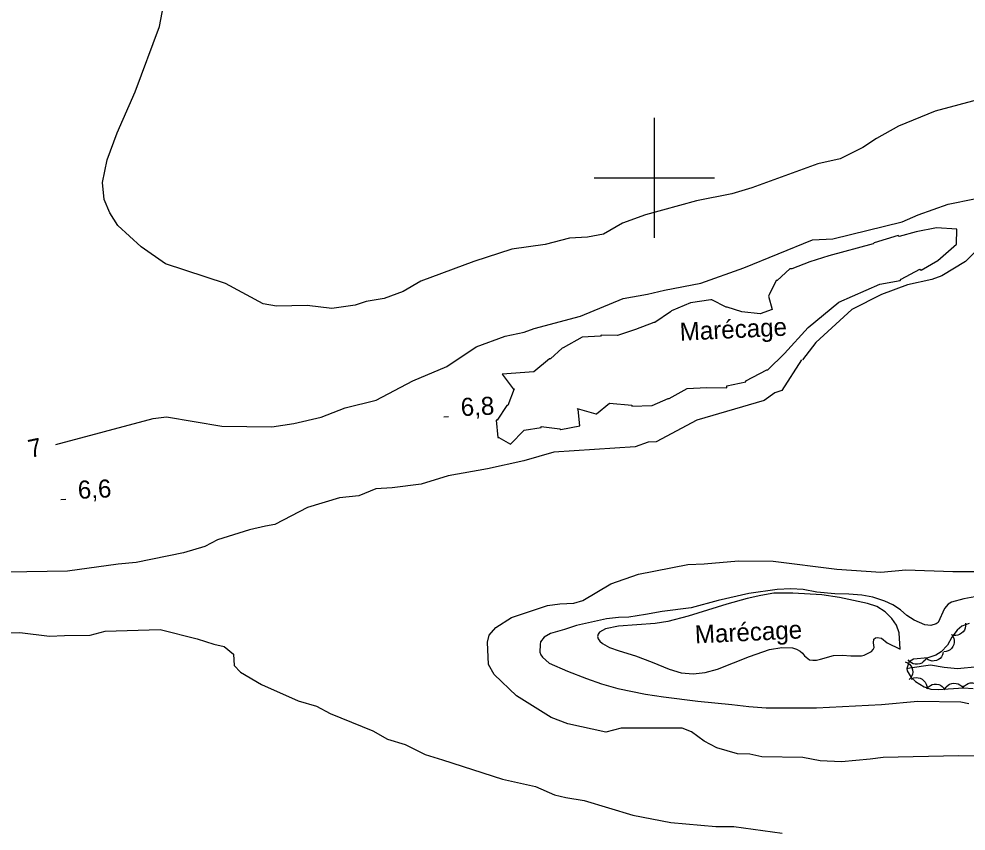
# Model space of a CAD drawing. Extents: x 336540 to 340074, y 5572036 to 5573747.
# Drawn here: x 336694.3 to 336851.8, y 5573091.4 to 5573226.4 of the extents above; entities that cross this region are included whole.
import ezdxf

# ---------------------------------------------------------------- set-up
doc = ezdxf.new("R2010")
doc.units = 0
for name, color, linetype in [('Niveau 2', 7, 'Continuous'), ('Niveau 3', 7, 'Continuous'), ('Niveau 44', 7, 'Continuous'), ('Niveau 61', 7, 'Continuous'), ('Niveau 7', 7, 'Continuous')]:
    doc.layers.add(name, color=color, linetype=linetype)

msp = doc.modelspace()

# ---------------------------------------------------------------- linework, layer by layer
at = {"layer": 'Niveau 2'}
for points in [[(336718.72, 5573185.68), (336714.68, 5573188.53), (336710.77, 5573192.07), (336709.47, 5573194.2), (336708.52, 5573196.37), (336708.21, 5573199.22), (336709.02, 5573203), (336710.66, 5573207.49), (336713.69, 5573214.28), (336717.71, 5573225.16), (336718.64, 5573230.14)], [(336854.55, 5573213.21), (336846.7, 5573211.11), (336840.58, 5573208.57), (336836.94, 5573206.53), (336834.65, 5573205.05), (336830.87, 5573203.16), (336827.18, 5573202.3), (336816.21, 5573198.33), (336812.89, 5573197.33), (336807.02, 5573196.16), (336798.51, 5573193.87), (336794.69, 5573192.47), (336791.56, 5573190.62), (336788.88, 5573190.14), (336785.86, 5573189.98), (336781.84, 5573188.93), (336776.31, 5573188.14), (336769.97, 5573186.11), (336761.18, 5573182.79), (336758.22, 5573181.1), (336755.05, 5573179.92), (336752.05, 5573179.42), (336750.22, 5573178.82), (336746.35, 5573178.27), (336742.26, 5573178.75), (336737.19, 5573178.65), (336734.96, 5573179.05), (336728.69, 5573182.45), (336718.72, 5573185.68)], [(336700.47, 5573155.68), (336716.67, 5573159.96), (336718.86, 5573160.24), (336728.08, 5573158.68), (336736.37, 5573158.6), (336740.07, 5573159.14), (336744.59, 5573160.21), (336748.56, 5573161.76), (336753.75, 5573163.05), (336759.84, 5573166.25), (336765.47, 5573168.6), (336770.38, 5573171.88), (336775.2, 5573173.65), (336778.37, 5573174.35), (336780.03, 5573174.93), (336787.71, 5573177.01), (336794.82, 5573179.93), (336798.85, 5573180.64), (336801.69, 5573181.31), (336807.72, 5573182.46), (336814.87, 5573185.03), (336826.3, 5573189.68), (336829.68, 5573189.87), (336841.22, 5573192.67), (336843.86, 5573193.82), (336848.86, 5573195.6), (336853.21, 5573196.5)], [(336855.24, 5573189.65), (336851.72, 5573186.08), (336847.77, 5573183.68), (336846.12, 5573183.07), (336842.09, 5573182.21), (336837.78, 5573180.61), (336832.83, 5573178.13), (336826.85, 5573172.59), (336824.62, 5573169.76)], [(336824.47, 5573169.75), (336821.19, 5573164.66), (336820.02, 5573164.25), (336818.23, 5573162.98), (336807.05, 5573159.69), (336800.29, 5573156.12), (336798.95, 5573156.05), (336796.78, 5573155.26), (336783.29, 5573154.4), (336778.28, 5573152.95), (336772.27, 5573151.62), (336765.73, 5573150.45), (336761.22, 5573149.04), (336756.37, 5573148.43), (336753.67, 5573148.29), (336750.83, 5573147.11), (336747.64, 5573146.8), (336742.32, 5573145.16), (336736.87, 5573142.34), (336735.36, 5573142.09), (336732.68, 5573141.45), (336727.35, 5573139.8), (336725.23, 5573138.69), (336721.71, 5573137.64), (336713.84, 5573136.05), (336710.82, 5573135.75), (336702.4, 5573134.62), (336692.28, 5573134.45)], [(336858.33, 5573103.8), (336850.54, 5573103.9), (336838.03, 5573103.6), (336835.85, 5573103.31), (336831.13, 5573102.89), (336827.57, 5573103.06), (336824.67, 5573103.59), (336817.88, 5573103.74), (336815.84, 5573104.14), (336813.81, 5573104.22), (336810.37, 5573105.23), (336808.27, 5573106.31), (336806.16, 5573107.89), (336804.6, 5573108.49), (336794.46, 5573108.47), (336791.94, 5573107.84), (336785.63, 5573109.2), (336782.85, 5573110.27), (336777.09, 5573113.87), (336773.35, 5573117.41), (336772.41, 5573119.06), (336772.23, 5573122.77), (336772.51, 5573123.97), (336773.63, 5573125.22), (336776.24, 5573126.89), (336782.23, 5573128.9), (336784.25, 5573129.16), (336786.62, 5573129.28), (336788.12, 5573129.71), (336792.73, 5573132.49), (336797.38, 5573134.08), (336805.58, 5573135.68), (336808.28, 5573135.82), (336814.01, 5573136.29), (336819.77, 5573136.24), (336830.32, 5573134.92), (336837.63, 5573134.45), (336841.83, 5573134.84), (336849.63, 5573134.55), (336855.04, 5573134.52)], [(336855.11, 5573130.66), (336851.45, 5573130.02), (336849.42, 5573129.44), (336848.87, 5573129.09), (336848.21, 5573128.38), (336847.16, 5573126.08), (336846.83, 5573125.82), (336845.98, 5573125.58), (336844.98, 5573125.69), (336843.18, 5573126.42), (336841.97, 5573127.23), (336840.92, 5573128.18), (336839.67, 5573128.98), (336838.29, 5573129.6), (336836.32, 5573130.25), (336834.5, 5573130.58), (336832.32, 5573130.78), (336830.02, 5573130.8), (336827.01, 5573131.11), (336824.72, 5573131.52), (336822.67, 5573131.66), (336820.44, 5573131.57), (336815.72, 5573130.88), (336810.6, 5573129.74), (336806.09, 5573128.47), (336801.31, 5573127.89), (336798.53, 5573127.37), (336795.77, 5573126.96), (336794.02, 5573126.88), (336792.06, 5573126.65), (336787.03, 5573125.58), (336785.04, 5573124.89), (336782.71, 5573124.23), (336781.66, 5573123.64), (336781.06, 5573122.87), (336780.99, 5573122.4), (336780.95, 5573121.1), (336781.12, 5573120.69), (336781.39, 5573120.3), (336782.48, 5573119.32), (336785.54, 5573117.96), (336788.73, 5573116.73), (336791.18, 5573115.88), (336793.93, 5573115.07), (336798.52, 5573114.16), (336801.49, 5573113.71), (336807.24, 5573112.99), (336812.89, 5573112.44), (336815.7, 5573112.07), (336818.59, 5573111.85), (336826.95, 5573111.89), (336837.78, 5573112.42), (336843.8, 5573112.99), (336850.97, 5573112.86), (336852.3, 5573112.6)], [(336690.24, 5573124.33), (336694.48, 5573124.38), (336699.41, 5573123.79), (336701.94, 5573123.92), (336706.16, 5573123.97), (336708.68, 5573124.59), (336717.8, 5573124.9), (336723.96, 5573123.34), (336726.73, 5573122.48), (336728.45, 5573122.05), (336730.03, 5573120.78), (336730.13, 5573118.92), (336731.19, 5573117.78), (336734.68, 5573115.75), (336740.74, 5573113.01), (336743.83, 5573112.15), (336746.1, 5573110.9), (336753.19, 5573108.05), (336755.63, 5573106.67), (336758.56, 5573105.79), (336761.86, 5573104.09), (336764.77, 5573103.24), (336774.76, 5573100), (336780.25, 5573098.76), (336783.37, 5573097.39), (336785.25, 5573096.98), (336788.3, 5573096.47), (336796.39, 5573094), (336802.71, 5573092.79), (336810.2, 5573092.15), (336813.23, 5573092.15), (336821.25, 5573091.03)]]:
    msp.add_lwpolyline(points, dxfattribs=at)
at = {"layer": 'Niveau 3'}
for p, q in [((336764.99, 5573160.27), (336765.79, 5573160.31)), ((336701.32, 5573146.51), (336702.12, 5573146.55))]:
    msp.add_line(p, q, dxfattribs=at)
at = {"layer": 'Niveau 44'}
for points in [[(336852.32, 5573125.91), (336851.09, 5573125.43), (336850.34, 5573124.81), (336849.45, 5573123.62), (336848.73, 5573122.28), (336847.67, 5573121.18), (336846.77, 5573120.64), (336845.49, 5573120.18), (336843.07, 5573119.95), (336842.53, 5573119.64), (336842.31, 5573119.39), (336841.97, 5573118.4), (336842.05, 5573118.04), (336842.68, 5573116.93), (336843.43, 5573116.24), (336844.86, 5573115.36), (336845.94, 5573114.99), (336847.17, 5573114.92), (336851.42, 5573115.19), (336853.02, 5573115.11)], [(336851.7, 5573125.93), (336851.74, 5573125.52), (336851.66, 5573125.12), (336851.55, 5573124.81), (336851.34, 5573124.52), (336851.08, 5573124.26), (336850.75, 5573124.07), (336850.45, 5573123.94), (336850.1, 5573123.9), (336849.73, 5573123.92), (336849.38, 5573124.02)], [(336849.57, 5573123.84), (336849.76, 5573123.47), (336849.84, 5573123.07), (336849.85, 5573122.74), (336849.77, 5573122.4), (336849.63, 5573122.06), (336849.39, 5573121.75), (336849.17, 5573121.52), (336848.86, 5573121.35), (336848.51, 5573121.23), (336848.15, 5573121.19)], [(336845.2, 5573120.15), (336845, 5573119.79), (336844.71, 5573119.5), (336844.44, 5573119.3), (336844.11, 5573119.18), (336843.75, 5573119.11), (336843.37, 5573119.14), (336843.05, 5573119.2), (336842.73, 5573119.37), (336842.44, 5573119.59), (336842.21, 5573119.87)], [(336848.04, 5573121.09), (336847.93, 5573120.69), (336847.72, 5573120.34), (336847.51, 5573120.09), (336847.23, 5573119.89), (336846.89, 5573119.73), (336846.51, 5573119.66), (336846.19, 5573119.64), (336845.84, 5573119.72), (336845.5, 5573119.87), (336845.21, 5573120.08)], [(336841.72, 5573119.51), (336842.11, 5573119.36), (336842.43, 5573119.11), (336842.66, 5573118.87), (336842.82, 5573118.55), (336842.93, 5573118.2), (336842.95, 5573117.82), (336842.93, 5573117.49), (336842.81, 5573117.17), (336842.62, 5573116.84), (336842.37, 5573116.58)], [(336842.75, 5573116.66), (336843.13, 5573116.83), (336843.53, 5573116.89), (336843.86, 5573116.88), (336844.2, 5573116.78), (336844.53, 5573116.62), (336844.82, 5573116.36), (336845.04, 5573116.12), (336845.19, 5573115.81), (336845.29, 5573115.45), (336845.3, 5573115.09)], [(336845.32, 5573115.03), (336845.57, 5573115.36), (336845.9, 5573115.6), (336846.19, 5573115.75), (336846.54, 5573115.82), (336846.91, 5573115.83), (336847.28, 5573115.75), (336847.59, 5573115.64), (336847.87, 5573115.43), (336848.13, 5573115.16), (336848.31, 5573114.85)], [(336848.31, 5573114.99), (336848.52, 5573115.35), (336848.82, 5573115.63), (336849.09, 5573115.82), (336849.43, 5573115.93), (336849.79, 5573115.98), (336850.17, 5573115.94), (336850.49, 5573115.88), (336850.8, 5573115.7), (336851.09, 5573115.47), (336851.31, 5573115.18)], [(336851.31, 5573115.2), (336851.56, 5573115.53), (336851.89, 5573115.77), (336852.18, 5573115.93), (336852.52, 5573116), (336852.89, 5573116.01), (336853.26, 5573115.93), (336853.57, 5573115.83), (336853.86, 5573115.62), (336854.12, 5573115.35), (336854.3, 5573115.05)]]:
    msp.add_lwpolyline(points, dxfattribs=at)
at = {"layer": 'Niveau 61'}
for points in [[(336800, 5573190), (336800, 5573210)], [(336790, 5573200), (336810, 5573200)]]:
    msp.add_lwpolyline(points, dxfattribs=at)
at = {"layer": 'Niveau 7'}
for points in [[(336850.29, 5573191.47), (336846.91, 5573191.69), (336843.55, 5573191.04), (336840.72, 5573190.23), (336840.53, 5573190.4), (336836.53, 5573189.21), (336836.36, 5573189.04), (336829.01, 5573187.01), (336825.85, 5573186.03), (336822.85, 5573184.87), (336822.51, 5573184.86), (336820.39, 5573182.92), (336820.23, 5573182.91), (336819.06, 5573180.52), (336818.98, 5573180.3), (336819.59, 5573178.12), (336817.58, 5573177.37), (336814.52, 5573177.74), (336812.12, 5573178.48), (336811.96, 5573178.47), (336809.54, 5573179.73), (336809.36, 5573179.73), (336805.99, 5573179.24), (336802.84, 5573177.91), (336802.69, 5573177.73), (336800.06, 5573175.93), (336799.88, 5573175.92), (336796.88, 5573174.76), (336793.88, 5573173.79), (336791.17, 5573173.83), (336791.02, 5573173.66), (336787.98, 5573173.53), (336784.85, 5573171.71), (336784.67, 5573171.7), (336782.72, 5573169.91), (336782.56, 5573169.9), (336779.95, 5573167.76), (336774.71, 5573167.37), (336776.5, 5573164.89), (336776.68, 5573164.9), (336775.62, 5573162.14), (336775.44, 5573162.14), (336773.86, 5573159.7), (336773.7, 5573159.69), (336773.99, 5573156.81), (336774.15, 5573156.82), (336776.06, 5573155.71), (336778.33, 5573158.02), (336781.19, 5573158.49), (336781.19, 5573158.65), (336784.25, 5573158.28), (336784.42, 5573158.13), (336787.6, 5573158.77), (336787.32, 5573161.47), (336787.15, 5573161.62), (336790.24, 5573160.75), (336790.4, 5573160.76), (336792.53, 5573162.54), (336796.25, 5573162.2), (336796.26, 5573162.02), (336799.64, 5573162.16), (336802.3, 5573163.3), (336802.48, 5573163.31), (336805.43, 5573164.97), (336808.65, 5573165.11), (336812.04, 5573165.07), (336812.03, 5573165.41), (336815.21, 5573166.08), (336815.2, 5573166.24), (336818.67, 5573168.07), (336818.85, 5573168.08), (336821.65, 5573170.8), (336825.54, 5573175.12), (336830.68, 5573179.35), (336837.5, 5573182.3), (336840.86, 5573182.94), (336841.03, 5573183.13), (336844.16, 5573184.8), (336844.33, 5573184.62), (336847.15, 5573186.27), (336850.24, 5573188.96), (336850.29, 5573191.47)], [(336840.84, 5573121.61), (336840.71, 5573124.36), (336840.26, 5573125.6), (336839.47, 5573126.75), (336838.37, 5573127.82), (336837.01, 5573128.71), (336835.42, 5573129.21), (336830.75, 5573130.2), (336827.83, 5573130.66), (336823.01, 5573130.96), (336819.87, 5573130.92), (336817.69, 5573130.56), (336815.42, 5573130.03), (336812.07, 5573129.12), (336805.61, 5573127.11), (336802.24, 5573126.23), (336800.1, 5573125.88), (336794.05, 5573125.45), (336791.89, 5573124.99), (336790.89, 5573124.45), (336790.63, 5573124.11), (336790.55, 5573123.74), (336790.66, 5573123.36), (336790.94, 5573122.96), (336791.35, 5573122.58), (336792.56, 5573121.89), (336794.13, 5573121.33), (336796.86, 5573120.53), (336799.62, 5573119.48), (336802.46, 5573118.29), (336804.45, 5573117.7), (336806.45, 5573117.54), (336808.46, 5573117.77), (336810.5, 5573118.3), (336815.82, 5573120.43), (336819.11, 5573121.59), (336821.18, 5573121.9), (336822.94, 5573121.85), (336823.65, 5573121.62), (336824.22, 5573121.3), (336824.65, 5573120.94), (336824.98, 5573120.51), (336825.79, 5573119.86), (336826.32, 5573119.77), (336826.94, 5573119.79), (336827.62, 5573119.94), (336829.8, 5573120.57), (336831.25, 5573120.65), (336832.64, 5573120.51), (336834.43, 5573120.51), (336834.88, 5573120.61), (336836.11, 5573121.23), (336836.38, 5573121.57), (336836.52, 5573121.91), (336836.43, 5573122.66), (336836.51, 5573123.27), (336836.74, 5573123.49), (336837.04, 5573123.56), (336837.78, 5573123.44), (336838.68, 5573122.67), (336840.84, 5573121.61)], [(336841.97, 5573118.4), (336842.48, 5573118.51), (336845.91, 5573119.02), (336848.19, 5573118.63), (336850.38, 5573118.4), (336853.79, 5573118.74), (336856.85, 5573119.64), (336864.78, 5573120.02), (336869.76, 5573120.85), (336871.66, 5573121.36), (336876.38, 5573120.75), (336886.96, 5573121.6), (336893.56, 5573121.84), (336893.92, 5573121.94)]]:
    msp.add_lwpolyline(points, dxfattribs=at)

# ---------------------------------------------------------------- texts
at = {"layer": 'Niveau 2'}
msp.add_text('7', height=3, rotation=11.5481, dxfattribs=at).set_placement((336696.19, 5573153.42))
at = {"layer": 'Niveau 3'}
for s, p in [('6,8    ', (336767.87, 5573160.37)), ('6,6    ', (336704.2, 5573146.61))]:
    msp.add_text(s, height=3, rotation=2.7712, dxfattribs=at).set_placement(p)
at = {"layer": 'Niveau 7'}
for p in [(336804.28, 5573172.9), (336806.8, 5573122.56)]:
    msp.add_text('Marécage', height=3, rotation=2.7781, dxfattribs=at).set_placement(p)

doc.saveas('drawing.dxf')
